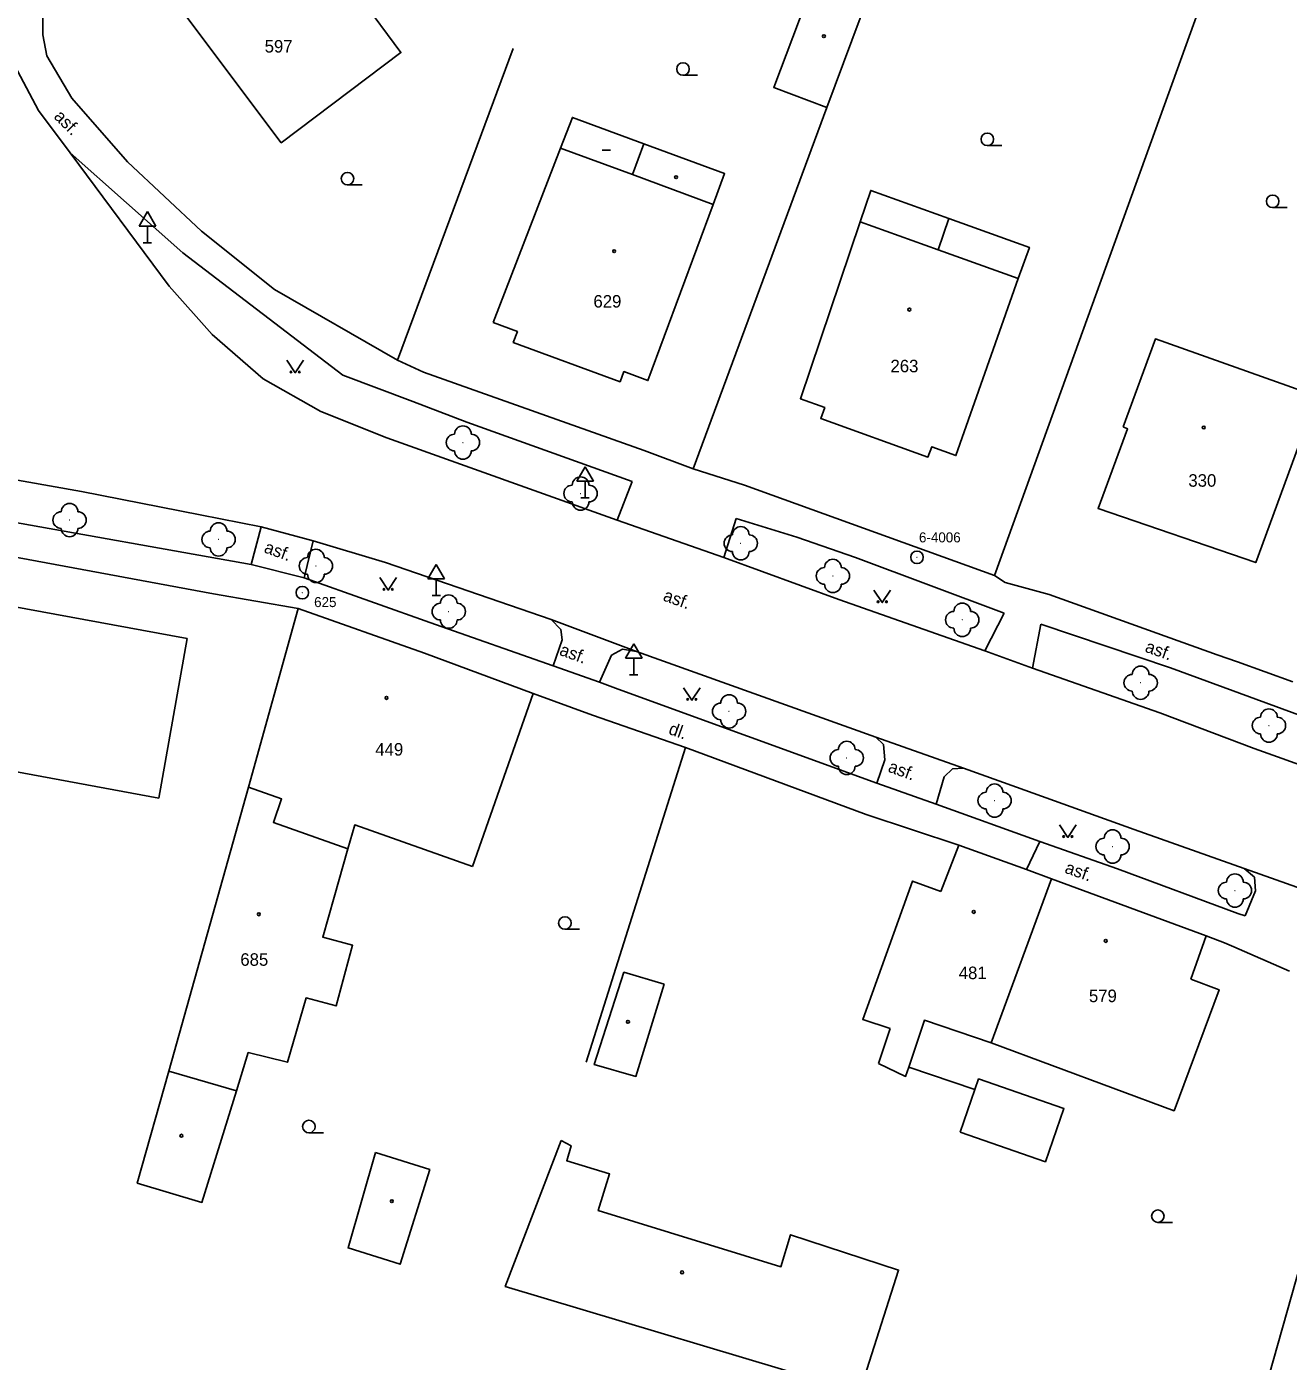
# Model space of a CAD drawing. Extents: x -794191 to -788944, y -1117087 to -1105044.
# Drawn here: x -792135.3 to -792059.7, y -1110120.9 to -1110040.9 of the extents above; entities that cross this region are included whole.
import ezdxf

# ---------------------------------------------------------------- set-up
doc = ezdxf.new("R2010")
doc.units = 0
for name, color, linetype in [('Doplněk polohopisu', 7, 'Continuous'), ('Doplňkové značky', 7, 'Continuous'), ('Hranice - ploty_ zdi', 7, 'Continuous'), ('Komunikace', 7, 'Continuous'), ('Pomocné popisy', 7, 'Continuous'), ('Stavební objekty', 7, 'Continuous'), ('temporary_level_1', 7, 'Continuous'), ('Zeleň', 7, 'Continuous'), ('Značky druhů budov', 7, 'Continuous'), ('Značky druhů pozemků', 7, 'Continuous'), ('Čísla popisná', 7, 'Continuous')]:
    doc.layers.add(name, color=color, linetype=linetype)

msp = doc.modelspace()

# ---------------------------------------------------------------- linework, layer by layer
at = {"layer": 'Doplněk polohopisu'}
for p, q in [((-792125.95, -1110054.45), (-792132.69, -1110048.46)), ((-792116.35, -1110061.79), (-792125.95, -1110054.45)), ((-792112.17, -1110063.37), (-792116.35, -1110061.79)), ((-792108.93, -1110064.61), (-792112.17, -1110063.37)), ((-792099.01, -1110068.16), (-792108.93, -1110064.61)), ((-792157.18, -1110066.83), (-792121.84, -1110073.13)), ((-792099.92, -1110070.47), (-792099.01, -1110068.16)), ((-792093.52, -1110072.72), (-792092.79, -1110070.38)), ((-792092.79, -1110070.38), (-792089.15, -1110071.49)), ((-792121.84, -1110073.13), (-792121.26, -1110070.88)), ((-792118.14, -1110071.72), (-792118.68, -1110073.94)), ((-792089.15, -1110071.49), (-792085.64, -1110072.72)), ((-792085.64, -1110072.72), (-792076.72, -1110076.05)), ((-792121.84, -1110073.13), (-792118.68, -1110073.94)), ((-792118.68, -1110073.94), (-792110.81, -1110076.73)), ((-792076.72, -1110076.05), (-792077.89, -1110078.3)), ((-792110.81, -1110076.73), (-792103.76, -1110079.2)), ((-792103.3, -1110077.03), (-792103.87, -1110076.44)), ((-792075.03, -1110079.35), (-792074.53, -1110076.71)), ((-792074.53, -1110076.71), (-792066.76, -1110079.33)), ((-792103.76, -1110079.2), (-792103.21, -1110077.64)), ((-792103.21, -1110077.64), (-792103.3, -1110077.03)), ((-792099.6, -1110078.2), (-792100.26, -1110078.56)), ((-792098.75, -1110078.35), (-792099.6, -1110078.2)), ((-792100.97, -1110080.18), (-792103.76, -1110079.2)), ((-792100.26, -1110078.56), (-792100.97, -1110080.18)), ((-792055.6, -1110083.42), (-792066.76, -1110079.33)), ((-792100.97, -1110080.18), (-792099.85, -1110080.61)), ((-792099.85, -1110080.61), (-792084.35, -1110086.24)), ((-792084.35, -1110086.24), (-792083.88, -1110084.85)), ((-792079.83, -1110085.39), (-792080.33, -1110085.87)), ((-792079.17, -1110085.34), (-792079.83, -1110085.39)), ((-792080.81, -1110087.5), (-792084.35, -1110086.24)), ((-792075.39, -1110091.41), (-792074.59, -1110089.74)), ((-792074.59, -1110089.74), (-792069.93, -1110091.37)), ((-792069.93, -1110091.37), (-792062.73, -1110094.06)), ((-792061.73, -1110091.88), (-792062.35, -1110091.36)), ((-792061.67, -1110092.69), (-792061.73, -1110091.88)), ((-792062.29, -1110094.19), (-792061.67, -1110092.69)), ((-792062.29, -1110094.19), (-792062.73, -1110094.06))]:
    msp.add_line(p, q, dxfattribs=at)
for points in [[(-792083.88, -1110084.85), (-792083.95, -1110083.93), (-792084.42, -1110083.48)], [(-792080.33, -1110085.87), (-792080.81, -1110087.5), (-792074.59, -1110089.74)]]:
    msp.add_lwpolyline(points, dxfattribs=at)
at = {"layer": 'Doplňkové značky'}
for p, q in [((-792128.07, -1110051.974), (-792128.57, -1110052.84)), ((-792128.07, -1110051.974), (-792127.57, -1110052.84)), ((-792128.57, -1110052.84), (-792127.57, -1110052.84)), ((-792128.07, -1110053.84), (-792128.07, -1110052.84)), ((-792128.32, -1110053.84), (-792127.82, -1110053.84)), ((-792101.84, -1110067.274), (-792102.34, -1110068.14)), ((-792101.84, -1110067.274), (-792101.34, -1110068.14)), ((-792102.34, -1110068.14), (-792101.34, -1110068.14)), ((-792101.84, -1110069.14), (-792101.84, -1110068.14)), ((-792102.09, -1110069.14), (-792101.59, -1110069.14)), ((-792110.76, -1110073.124), (-792111.26, -1110073.99)), ((-792110.76, -1110073.124), (-792110.26, -1110073.99)), ((-792111.26, -1110073.99), (-792110.26, -1110073.99)), ((-792110.76, -1110074.99), (-792110.76, -1110073.99)), ((-792111.01, -1110074.99), (-792110.51, -1110074.99)), ((-792098.92, -1110077.884), (-792099.42, -1110078.75)), ((-792098.92, -1110077.884), (-792098.42, -1110078.75)), ((-792099.42, -1110078.75), (-792098.42, -1110078.75)), ((-792098.92, -1110079.75), (-792098.92, -1110078.75)), ((-792099.17, -1110079.75), (-792098.67, -1110079.75))]:
    msp.add_line(p, q, dxfattribs=at)
at = {"layer": 'Hranice - ploty_ zdi'}
for p, q in [((-792062.87, -1110033.76), (-792077.31, -1110073.8)), ((-792134.33, -1110041.37), (-792134.09, -1110042.64)), ((-792106.15, -1110042.2), (-792113.08, -1110060.88)), ((-792087.35, -1110045.73), (-792095.36, -1110067.4)), ((-792113.08, -1110060.88), (-792111.53, -1110061.6)), ((-792111.53, -1110061.6), (-792098.3, -1110066.29)), ((-792098.3, -1110066.29), (-792095.36, -1110067.4)), ((-792095.36, -1110067.4), (-792092.28, -1110068.38)), ((-792092.28, -1110068.38), (-792077.31, -1110073.8)), ((-792077.31, -1110073.8), (-792076.66, -1110074.21)), ((-792076.66, -1110074.21), (-792074.04, -1110074.93)), ((-792119.04, -1110075.77), (-792124.11, -1110074.89)), ((-792074.04, -1110074.93), (-792063.96, -1110078.55)), ((-792063.96, -1110078.55), (-792062.74, -1110078.96)), ((-792062.74, -1110078.96), (-792059.44, -1110080.17)), ((-792101.4, -1110082.16), (-792104.96, -1110080.86)), ((-792101.77, -1110102.97), (-792095.83, -1110084.11)), ((-792085, -1110088.12), (-792079.45, -1110089.95)), ((-792064.62, -1110095.39), (-792063.53, -1110095.82)), ((-792062.96, -1110096.05), (-792063.53, -1110095.82)), ((-792062.96, -1110096.05), (-792059.64, -1110097.51)), ((-792063.13, -1110129.77), (-792054.52, -1110099.27))]:
    msp.add_line(p, q, dxfattribs=at)
for points in [[(-792131.94, -1110034.27), (-792133.16, -1110035.66), (-792134.32, -1110038.4), (-792134.33, -1110041.37)], [(-792134.09, -1110042.64), (-792132.6, -1110045.18), (-792129.26, -1110049)], [(-792129.26, -1110049), (-792124.83, -1110053.15), (-792120.46, -1110056.64), (-792113.08, -1110060.88)], [(-792124.11, -1110074.89), (-792168.01, -1110066.76)], [(-792085, -1110088.12), (-792095.83, -1110084.11), (-792101.4, -1110082.16)]]:
    msp.add_lwpolyline(points, dxfattribs=at)
at = {"layer": 'Komunikace'}
for p, q in [((-792134.6, -1110045.92), (-792135.85, -1110043.53)), ((-792132.69, -1110048.46), (-792134.6, -1110045.92)), ((-792132.01, -1110068.76), (-792149.7, -1110065.6)), ((-792113.72, -1110065.53), (-792099.92, -1110070.47)), ((-792124.91, -1110070.15), (-792132.01, -1110068.76)), ((-792121.26, -1110070.88), (-792124.91, -1110070.15)), ((-792099.92, -1110070.47), (-792093.52, -1110072.72)), ((-792121.26, -1110070.88), (-792118.14, -1110071.72)), ((-792113.8, -1110073.02), (-792118.14, -1110071.72)), ((-792086.64, -1110075.24), (-792093.52, -1110072.72)), ((-792103.87, -1110076.44), (-792113.8, -1110073.02)), ((-792077.89, -1110078.3), (-792086.64, -1110075.24)), ((-792103.87, -1110076.44), (-792098.75, -1110078.35)), ((-792084.42, -1110083.48), (-792098.75, -1110078.35)), ((-792077.89, -1110078.3), (-792075.03, -1110079.35)), ((-792067.4, -1110082.03), (-792075.03, -1110079.35)), ((-792067.4, -1110082.03), (-792061.74, -1110084.17)), ((-792084.42, -1110083.48), (-792079.17, -1110085.34)), ((-792061.74, -1110084.17), (-792055.81, -1110086.3)), ((-792075.99, -1110086.49), (-792079.17, -1110085.34)), ((-792068.93, -1110089.02), (-792075.99, -1110086.49)), ((-792062.35, -1110091.36), (-792068.93, -1110089.02)), ((-792062.35, -1110091.36), (-792056.96, -1110093.28))]:
    msp.add_line(p, q, dxfattribs=at)
msp.add_lwpolyline([(-792132.69, -1110048.46), (-792126.77, -1110056.45), (-792124.18, -1110059.34), (-792121.14, -1110062.01), (-792117.68, -1110063.97), (-792113.72, -1110065.53)], dxfattribs=at)
at = {"layer": 'Stavební objekty'}
for p, q in [((-792098.32, -1110047.91), (-792099, -1110049.75)), ((-792125.68, -1110077.57), (-792145.08, -1110074)), ((-792122.01, -1110086.48), (-792119.04, -1110075.77)), ((-792127.39, -1110087.14), (-792125.68, -1110077.57)), ((-792108.58, -1110091.23), (-792104.96, -1110080.86)), ((-792146.82, -1110083.56), (-792127.39, -1110087.14)), ((-792080.52, -1110092.73), (-792079.45, -1110089.95)), ((-792077.5, -1110101.8), (-792073.9, -1110091.98)), ((-792065.55, -1110098), (-792064.62, -1110095.39)), ((-792084.26, -1110103.04), (-792083.56, -1110100.95)), ((-792079.36, -1110107.17), (-792078.48, -1110104.6))]:
    msp.add_line(p, q, dxfattribs=at)
for points in [[(-792127.2, -1110035.66), (-792126.29, -1110036.89), (-792127.57, -1110037.82), (-792120.05, -1110047.85), (-792112.88, -1110042.44), (-792120.26, -1110032.47)], [(-792094.17, -1110051.56), (-792093.48, -1110049.7), (-792098.32, -1110047.91), (-792102.6, -1110046.33), (-792103.31, -1110048.18)], [(-792085.36, -1110052.6), (-792084.72, -1110050.71), (-792080.05, -1110052.39), (-792080.69, -1110054.26)], [(-792080.05, -1110052.39), (-792075.22, -1110054.12), (-792075.88, -1110055.98)], [(-792058, -1110063.05), (-792067.66, -1110059.61), (-792069.6, -1110064.89)], [(-792069.6, -1110064.89), (-792069.33, -1110065), (-792071.1, -1110069.77), (-792061.65, -1110073.02), (-792058, -1110063.05)], [(-792119.04, -1110075.77), (-792111.46, -1110078.44), (-792104.96, -1110080.86)], [(-792122.01, -1110086.48), (-792126.79, -1110103.51), (-792122.73, -1110104.68), (-792122.02, -1110102.39), (-792119.68, -1110102.97), (-792118.56, -1110099.12), (-792116.75, -1110099.6), (-792115.77, -1110095.96), (-792117.56, -1110095.48), (-792116.87, -1110093.07), (-792116.06, -1110090.18)], [(-792116.06, -1110090.18), (-792120.52, -1110088.6), (-792120.03, -1110087.19), (-792122.01, -1110086.48)], [(-792108.58, -1110091.23), (-792115.64, -1110088.75), (-792116.06, -1110090.18)], [(-792064.62, -1110095.39), (-792073.9, -1110091.98), (-792075.39, -1110091.41), (-792079.45, -1110089.95)], [(-792083.56, -1110100.95), (-792085.2, -1110100.42), (-792082.22, -1110092.11), (-792080.52, -1110092.73)], [(-792065.55, -1110098), (-792063.85, -1110098.63), (-792066.55, -1110105.88), (-792077.5, -1110101.8), (-792081.51, -1110100.46), (-792082.45, -1110103.27), (-792078.48, -1110104.6)], [(-792082.45, -1110103.27), (-792082.64, -1110103.82), (-792084.26, -1110103.04)], [(-792126.79, -1110103.51), (-792128.68, -1110110.23), (-792124.8, -1110111.38), (-792122.73, -1110104.68)], [(-792078.48, -1110104.6), (-792078.26, -1110103.97), (-792073.15, -1110105.74), (-792074.26, -1110108.94), (-792079.36, -1110107.17)]]:
    msp.add_lwpolyline(points, dxfattribs=at)
for points in [[(-792087.35, -1110045.73), (-792090.54, -1110044.54), (-792088.26, -1110038.49), (-792084.36, -1110037.68)], [(-792107.34, -1110058.63), (-792105.9, -1110059.17), (-792106.15, -1110059.82), (-792099.74, -1110062.18), (-792099.51, -1110061.57), (-792098.08, -1110062.11), (-792094.17, -1110051.56), (-792099, -1110049.75), (-792103.31, -1110048.18)], [(-792085.36, -1110052.6), (-792088.94, -1110063.2), (-792087.48, -1110063.73), (-792087.72, -1110064.38), (-792081.3, -1110066.69), (-792081.07, -1110066.07), (-792079.62, -1110066.6), (-792075.88, -1110055.98), (-792080.69, -1110054.26)], [(-792097.1, -1110098.29), (-792099.51, -1110097.58), (-792101.29, -1110103.11), (-792098.79, -1110103.82)], [(-792103.28, -1110107.66), (-792102.67, -1110107.99), (-792102.94, -1110108.88), (-792100.37, -1110109.67), (-792101.05, -1110111.87), (-792090.11, -1110115.23), (-792089.53, -1110113.32), (-792083.05, -1110115.43), (-792085.4, -1110122.78), (-792106.62, -1110116.41)], [(-792114.4, -1110108.39), (-792111.15, -1110109.41), (-792112.92, -1110115.08), (-792116.04, -1110114.1)]]:
    msp.add_lwpolyline(points, close=True, dxfattribs=at)
at = {"layer": 'temporary_level_1'}
for centre, radius in [((-792081.95, -1110072.701), 0.375), ((-792081.95, -1110072.701), 0.0005), ((-792118.78, -1110074.82), 0.375), ((-792118.78, -1110074.82), 0.0005)]:
    msp.add_circle(centre, radius, dxfattribs=at)
at = {"layer": 'Zeleň'}
for centre in [(-792109.16, -1110065.82), (-792102.11, -1110068.88), (-792132.73, -1110070.47), (-792123.8, -1110071.63), (-792092.51, -1110071.86), (-792117.97, -1110073.22), (-792086.99, -1110073.82), (-792110.01, -1110075.96), (-792079.24, -1110076.45), (-792068.55, -1110080.22), (-792093.21, -1110081.94), (-792060.86, -1110082.79), (-792086.16, -1110084.73), (-792077.3, -1110087.29), (-792070.23, -1110090.04), (-792062.9, -1110092.68)]:
    msp.add_circle(centre, 0.0005, dxfattribs=at)
for centre, start, end in [((-792109.16, -1110065.32), 0, 179.99999), ((-792109.66, -1110065.82), 89.99999, 269.99999), ((-792108.66, -1110065.82), 270, 89.99999), ((-792109.16, -1110066.32), 179.99999, 359.99999), ((-792102.11, -1110068.38), 0, 179.99999), ((-792102.61, -1110068.88), 89.99999, 269.99999), ((-792101.61, -1110068.88), 270, 89.99999), ((-792132.73, -1110069.97), 0, 179.99999), ((-792102.11, -1110069.38), 179.99999, 359.99999), ((-792133.23, -1110070.47), 89.99999, 269.99999), ((-792132.23, -1110070.47), 270, 89.99999), ((-792132.73, -1110070.97), 179.99999, 359.99999), ((-792124.3, -1110071.63), 89.99999, 269.99999), ((-792123.8, -1110071.13), 0, 179.99999), ((-792123.3, -1110071.63), 270, 89.99999), ((-792092.51, -1110071.36), 0, 179.99999), ((-792093.01, -1110071.86), 89.99999, 269.99999), ((-792092.01, -1110071.86), 270, 89.99999), ((-792123.8, -1110072.13), 179.99999, 359.99999), ((-792118.47, -1110073.22), 89.99999, 269.99999), ((-792117.97, -1110072.72), 0, 179.99999), ((-792117.47, -1110073.22), 270, 89.99999), ((-792092.51, -1110072.36), 179.99999, 359.99999), ((-792086.99, -1110073.32), 0, 179.99999), ((-792087.49, -1110073.82), 89.99999, 269.99999), ((-792086.49, -1110073.82), 270, 89.99999), ((-792117.97, -1110073.72), 179.99999, 359.99999), ((-792086.99, -1110074.32), 179.99999, 359.99999), ((-792110.01, -1110075.46), 0, 179.99999), ((-792110.51, -1110075.96), 89.99999, 269.99999), ((-792109.51, -1110075.96), 270, 89.99999), ((-792079.74, -1110076.45), 89.99999, 269.99999), ((-792079.24, -1110075.95), 0, 179.99999), ((-792078.74, -1110076.45), 270, 89.99999), ((-792110.01, -1110076.46), 179.99999, 359.99999), ((-792079.24, -1110076.95), 179.99999, 359.99999), ((-792068.55, -1110079.72), 0, 179.99999), ((-792069.05, -1110080.22), 89.99999, 269.99999), ((-792068.05, -1110080.22), 270, 89.99999), ((-792068.55, -1110080.72), 179.99999, 359.99999), ((-792093.71, -1110081.94), 89.99999, 269.99999), ((-792093.21, -1110081.44), 0, 179.99999), ((-792092.71, -1110081.94), 270, 89.99999), ((-792093.21, -1110082.44), 179.99999, 359.99999), ((-792061.36, -1110082.79), 89.99999, 269.99999), ((-792060.86, -1110082.29), 0, 179.99999), ((-792060.36, -1110082.79), 270, 89.99999), ((-792086.16, -1110084.23), 0, 179.99999), ((-792060.86, -1110083.29), 179.99999, 359.99999), ((-792086.66, -1110084.73), 89.99999, 269.99999), ((-792085.66, -1110084.73), 270, 89.99999), ((-792086.16, -1110085.23), 179.99999, 359.99999), ((-792077.3, -1110086.79), 0, 179.99999), ((-792077.8, -1110087.29), 89.99999, 269.99999), ((-792076.8, -1110087.29), 270, 89.99999), ((-792077.3, -1110087.79), 179.99999, 359.99999), ((-792070.73, -1110090.04), 89.99999, 269.99999), ((-792070.23, -1110089.54), 0, 179.99999), ((-792069.73, -1110090.04), 270, 89.99999), ((-792070.23, -1110090.54), 179.99999, 359.99999), ((-792062.9, -1110092.18), 0, 179.99999), ((-792063.4, -1110092.68), 89.99999, 269.99999), ((-792062.4, -1110092.68), 270, 89.99999), ((-792062.9, -1110093.18), 179.99999, 359.99999)]:
    msp.add_arc(centre, 0.5, start, end, dxfattribs=at)
at = {"layer": 'Značky druhů budov'}
msp.add_line((-792100.82, -1110048.29), (-792100.32, -1110048.29), dxfattribs=at)
for centre in [(-792087.53, -1110041.46), (-792096.39, -1110049.91), (-792100.1, -1110054.35), (-792082.41, -1110057.85), (-792064.77, -1110064.92), (-792113.74, -1110081.13), (-792121.39, -1110094.1), (-792078.55, -1110093.96), (-792070.64, -1110095.7), (-792099.27, -1110100.55), (-792126.03, -1110107.38), (-792113.42, -1110111.3), (-792096.03, -1110115.57)]:
    msp.add_circle(centre, 0.0875, dxfattribs=at)
at = {"layer": 'Značky druhů pozemků'}
for p, q in [((-792095.97, -1110043.805), (-792095.095, -1110043.805)), ((-792077.74, -1110048.015), (-792076.865, -1110048.015)), ((-792116.08, -1110050.375), (-792115.205, -1110050.375)), ((-792060.64, -1110051.735), (-792059.765, -1110051.735)), ((-792103.05, -1110095.005), (-792102.175, -1110095.005)), ((-792118.39, -1110107.205), (-792117.515, -1110107.205)), ((-792067.52, -1110112.575), (-792066.645, -1110112.575))]:
    msp.add_line(p, q, dxfattribs=at)
for points in [[(-792119.71, -1110060.89), (-792119.21, -1110061.64), (-792118.71, -1110060.89)], [(-792114.14, -1110073.92), (-792113.64, -1110074.67), (-792113.14, -1110073.92)], [(-792084.53, -1110074.67), (-792084.03, -1110075.42), (-792083.53, -1110074.67)], [(-792095.94, -1110080.52), (-792095.44, -1110081.27), (-792094.94, -1110080.52)], [(-792073.41, -1110088.74), (-792072.91, -1110089.49), (-792072.41, -1110088.74)]]:
    msp.add_lwpolyline(points, dxfattribs=at)
for centre, radius in [((-792095.97, -1110043.43), 0.375), ((-792077.74, -1110047.64), 0.375), ((-792116.08, -1110050), 0.375), ((-792060.64, -1110051.36), 0.375), ((-792119.46, -1110061.59), 0.05), ((-792118.96, -1110061.59), 0.05), ((-792113.89, -1110074.62), 0.05), ((-792113.39, -1110074.62), 0.05), ((-792084.28, -1110075.37), 0.05), ((-792083.78, -1110075.37), 0.05), ((-792095.69, -1110081.22), 0.05), ((-792095.19, -1110081.22), 0.05), ((-792073.16, -1110089.44), 0.05), ((-792072.66, -1110089.44), 0.05), ((-792103.05, -1110094.63), 0.375), ((-792118.39, -1110106.83), 0.375), ((-792067.52, -1110112.2), 0.375)]:
    msp.add_circle(centre, radius, dxfattribs=at)

# ---------------------------------------------------------------- texts
at = {"layer": 'Pomocné popisy'}
for s, rotation, p in [('asf.', 315.39451, (-792133.72, -1110046.33)), ('asf.', 339.92466, (-792121.13, -1110072.39)), ('asf.', 340.3284, (-792097.22, -1110075.28)), ('asf.', 339.92466, (-792103.43, -1110078.54)), ('asf.', 340.3284, (-792068.34, -1110078.35)), ('dl.', 340.3284, (-792096.89, -1110083.28)), ('asf.', 339.92466, (-792083.74, -1110085.54)), ('asf.', 340.3284, (-792073.15, -1110091.6))]:
    msp.add_text(s, height=0.75, rotation=rotation, dxfattribs=at).set_placement(p)
at = {"layer": 'temporary_level_1'}
for s, p in [('6-4006', (-792081.833, -1110071.808)), ('625', (-792118.077, -1110075.687))]:
    msp.add_text(s, height=0.6, dxfattribs=at).set_placement(p)
at = {"layer": 'Čísla popisná'}
for s, p in [('597', (-792121.04, -1110042.44)), ('629', (-792101.34, -1110057.73)), ('263', (-792083.54, -1110061.61)), ('330', (-792065.69, -1110068.47)), ('449', (-792114.41, -1110084.59)), ('685', (-792122.5, -1110097.19)), ('481', (-792079.45, -1110097.99)), ('579', (-792071.65, -1110099.37))]:
    msp.add_text(s, height=0.75, dxfattribs=at).set_placement(p)

doc.saveas('drawing.dxf')
